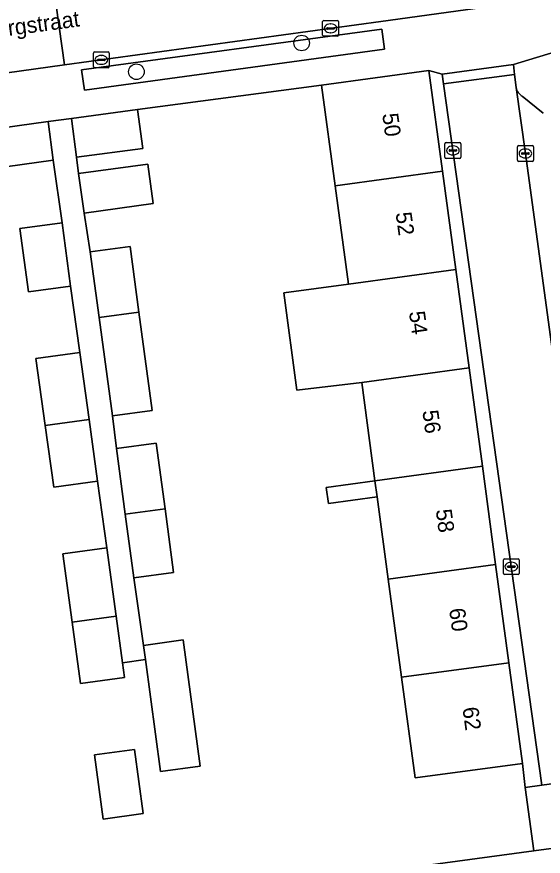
# Model space of a CAD drawing. Extents: x 159053 to 160042, y 380449 to 381423.
# Drawn here: x 159645.7 to 159678.9, y 380933.4 to 380986.2 of the extents above; entities that cross this region are included whole.
import ezdxf

# ---------------------------------------------------------------- set-up
doc = ezdxf.new("R2010")
doc.units = 0
for name, color, linetype in [('IMGEO_Boom', 7, 'Continuous'), ('IMGEO_Erf', 7, 'Continuous'), ('IMGEO_Groenvoorziening', 7, 'Continuous'), ('IMGEO_Kolk', 7, 'Continuous'), ('IMGEO_Muur', 7, 'Continuous'), ('IMGEO_Openbare_ruimte_label', 7, 'Continuous'), ('IMGEO_Pand', 7, 'Continuous'), ('IMGEO_Pand_nummerreeks', 7, 'Continuous'), ('IMGEO_Parkeervlak_open', 7, 'Continuous'), ('IMGEO_Rijbaan_lokaal_open', 7, 'Continuous'), ('IMGEO_Voetpad_op_trap', 7, 'Continuous'), ('IMGEO_Voetpad_open', 7, 'Continuous')]:
    doc.layers.add(name, color=color, linetype=linetype)

msp = doc.modelspace()

# ---------------------------------------------------------------- linework, layer by layer
at = {"layer": 'IMGEO_Boom'}
for centre in [(159663.658, 380984.553), (159653.259, 380982.744)]:
    msp.add_circle(centre, 0.489, dxfattribs=at)
at = {"layer": 'IMGEO_Erf'}
msp.add_lwpolyline([(159632.229, 380927.466), (159678.267, 380933.693), (159677.729, 380937.683), (159677.553, 380939.198), (159670.795, 380938.286), (159669.94, 380944.622), (159669.104, 380950.81), (159668.407, 380955.975), (159665.338, 380955.559), (159665.2, 380956.582), (159668.269, 380956.998), (159667.434, 380963.185), (159663.358, 380962.709), (159662.531, 380968.824), (159666.598, 380969.374), (159665.763, 380975.561), (159664.907, 380981.903), (159653.334, 380980.357), (159653.663, 380977.921), (159649.497, 380977.357), (159649.625, 380976.339), (159653.977, 380976.934), (159654.319, 380974.442), (159649.966, 380973.846), (159650.358, 380971.401), (159652.864, 380971.739), (159653.42, 380967.619), (159654.256, 380961.425), (159651.75, 380961.087), (159652.001, 380959.025), (159654.507, 380959.363), (159655.063, 380955.221), (159655.599, 380951.223), (159653.099, 380950.886), (159653.7, 380946.635), (159656.206, 380946.973), (159657.277, 380939.037), (159654.771, 380938.699), (159653.822, 380945.734), (159652.388, 380945.536), (159652.516, 380944.607), (159649.753, 380944.227), (159649.22, 380948.096), (159648.628, 380952.393), (159651.391, 380952.774), (159650.814, 380956.964), (159648.057, 380956.584), (159647.522, 380960.473), (159646.94, 380964.694), (159649.697, 380965.073), (159649.117, 380969.253), (159646.472, 380968.896), (159645.935, 380972.87), (159648.581, 380973.227), (159648.031, 380977.168), (159644.108, 380976.638)], dxfattribs=at)
msp.add_lwpolyline([(159653.138, 380940.088), (159653.684, 380936.041), (159651.169, 380935.702), (159650.623, 380939.748)], close=True, dxfattribs=at)
at = {"layer": 'IMGEO_Groenvoorziening'}
msp.add_lwpolyline([(159668.878, 380984.155), (159668.704, 380985.431), (159649.812, 380982.854), (159649.986, 380981.578)], close=True, dxfattribs=at)
at = {"layer": 'IMGEO_Kolk'}
for p, q in [((159664.977, 380985.049), (159664.977, 380985.901)), ((159665.052, 380985.975), (159665.904, 380985.975)), ((159665.236, 380985.469), (159665.236, 380985.481)), ((159665.279, 380985.518), (159665.677, 380985.518)), ((159665.465, 380985.755), (159665.49, 380985.755)), ((159665.72, 380985.481), (159665.72, 380985.469)), ((159665.978, 380985.901), (159665.978, 380985.049)), ((159665.904, 380984.975), (159665.052, 380984.975)), ((159665.674, 380985.432), (159665.276, 380985.432)), ((159665.488, 380985.195), (159665.463, 380985.195)), ((159650.551, 380983.064), (159650.551, 380983.916)), ((159650.626, 380983.99), (159651.478, 380983.99)), ((159651.552, 380983.916), (159651.552, 380983.064)), ((159650.81, 380983.484), (159650.81, 380983.496)), ((159651.248, 380983.447), (159650.85, 380983.447)), ((159650.853, 380983.533), (159651.251, 380983.533)), ((159651.039, 380983.77), (159651.064, 380983.77)), ((159651.294, 380983.496), (159651.294, 380983.484)), ((159651.478, 380982.99), (159650.626, 380982.99)), ((159651.062, 380983.21), (159651.037, 380983.21)), ((159672.671, 380977.364), (159672.671, 380978.216)), ((159672.746, 380978.29), (159673.598, 380978.29)), ((159673.159, 380978.07), (159673.184, 380978.07)), ((159673.672, 380978.216), (159673.672, 380977.364)), ((159677.31, 380978.098), (159678.162, 380978.098)), ((159672.93, 380977.784), (159672.93, 380977.796)), ((159673.368, 380977.747), (159672.97, 380977.747)), ((159672.973, 380977.833), (159673.371, 380977.833)), ((159673.414, 380977.796), (159673.414, 380977.784)), ((159677.235, 380977.172), (159677.235, 380978.024)), ((159677.494, 380977.592), (159677.494, 380977.604)), ((159677.932, 380977.555), (159677.534, 380977.555)), ((159677.537, 380977.641), (159677.935, 380977.641)), ((159677.723, 380977.878), (159677.748, 380977.878)), ((159677.978, 380977.604), (159677.978, 380977.592)), ((159678.236, 380978.024), (159678.236, 380977.172)), ((159673.598, 380977.29), (159672.746, 380977.29)), ((159673.182, 380977.51), (159673.157, 380977.51)), ((159678.162, 380977.098), (159677.31, 380977.098)), ((159677.746, 380977.318), (159677.721, 380977.318)), ((159676.35, 380951.162), (159676.35, 380952.014)), ((159676.425, 380952.088), (159677.277, 380952.088)), ((159676.838, 380951.868), (159676.863, 380951.868)), ((159677.351, 380952.014), (159677.351, 380951.162)), ((159676.609, 380951.582), (159676.609, 380951.594)), ((159677.047, 380951.545), (159676.649, 380951.545)), ((159676.652, 380951.631), (159677.05, 380951.631)), ((159676.861, 380951.308), (159676.836, 380951.308)), ((159677.093, 380951.594), (159677.093, 380951.582)), ((159677.277, 380951.088), (159676.425, 380951.088))]:
    msp.add_line(p, q, dxfattribs=at)
for points in [[(159664.977, 380985.049), (159664.977, 380985.901)], [(159665.052, 380985.975), (159665.904, 380985.975)], [(159665.978, 380985.901), (159665.978, 380985.049)], [(159665.904, 380984.975), (159665.052, 380984.975)], [(159650.551, 380983.064), (159650.551, 380983.916)], [(159650.626, 380983.99), (159651.478, 380983.99)], [(159651.552, 380983.916), (159651.552, 380983.064)], [(159651.478, 380982.99), (159650.626, 380982.99)], [(159672.671, 380977.364), (159672.671, 380978.216)], [(159672.746, 380978.29), (159673.598, 380978.29)], [(159673.672, 380978.216), (159673.672, 380977.364)], [(159677.31, 380978.098), (159678.162, 380978.098)], [(159677.235, 380977.172), (159677.235, 380978.024)], [(159678.236, 380978.024), (159678.236, 380977.172)], [(159673.598, 380977.29), (159672.746, 380977.29)], [(159678.162, 380977.098), (159677.31, 380977.098)], [(159676.35, 380951.162), (159676.35, 380952.014)], [(159676.425, 380952.088), (159677.277, 380952.088)], [(159677.351, 380952.014), (159677.351, 380951.162)], [(159677.277, 380951.088), (159676.425, 380951.088)]]:
    msp.add_lwpolyline(points, dxfattribs=at)
for centre, radius, start, end in [((159665.054, 380985.899), 0.0765, 91.552, 178.448), ((159665.054, 380985.899), 0.0765, 91.552, 178.448), ((159665.276, 380985.478), 0.0403, 85.8775, 175.7526), ((159665.273, 380985.468), 0.0366, 178.938, 274.7102), ((159665.677, 380985.475), 0.043, 264.8664, 352.4533), ((159665.681, 380985.48), 0.0386, 1.7309, 96.639), ((159665.902, 380985.899), 0.0765, 1.552, 88.448), ((159665.902, 380985.899), 0.0765, 1.552, 88.448), ((159665.054, 380985.051), 0.0765, 181.552, 268.448), ((159665.054, 380985.051), 0.0765, 181.552, 268.448), ((159665.902, 380985.051), 0.0765, 271.552, 358.448), ((159665.902, 380985.051), 0.0765, 271.552, 358.448), ((159650.628, 380983.914), 0.0765, 91.552, 178.448), ((159650.628, 380983.914), 0.0765, 91.552, 178.448), ((159651.476, 380983.914), 0.0765, 1.552, 88.448), ((159651.476, 380983.914), 0.0765, 1.552, 88.448), ((159650.85, 380983.493), 0.0403, 85.8775, 175.7526), ((159650.847, 380983.483), 0.0366, 178.938, 274.7102), ((159651.251, 380983.49), 0.043, 264.8664, 352.4533), ((159651.255, 380983.495), 0.0386, 1.7309, 96.639), ((159650.628, 380983.066), 0.0765, 181.552, 268.448), ((159650.628, 380983.066), 0.0765, 181.552, 268.448), ((159651.476, 380983.066), 0.0765, 271.552, 358.448), ((159651.476, 380983.066), 0.0765, 271.552, 358.448), ((159672.748, 380978.214), 0.0765, 91.552, 178.448), ((159672.748, 380978.214), 0.0765, 91.552, 178.448), ((159673.596, 380978.214), 0.0765, 1.552, 88.448), ((159673.596, 380978.214), 0.0765, 1.552, 88.448), ((159677.312, 380978.022), 0.0765, 91.552, 178.448), ((159677.312, 380978.022), 0.0765, 91.552, 178.448), ((159678.16, 380978.022), 0.0765, 1.552, 88.448), ((159678.16, 380978.022), 0.0765, 1.552, 88.448), ((159672.97, 380977.793), 0.0403, 85.8775, 175.7526), ((159672.967, 380977.783), 0.0366, 178.938, 274.7102), ((159673.371, 380977.79), 0.043, 264.8664, 352.4533), ((159673.375, 380977.795), 0.0386, 1.7309, 96.639), ((159677.534, 380977.601), 0.0403, 85.8775, 175.7526), ((159677.531, 380977.591), 0.0366, 178.938, 274.7102), ((159677.935, 380977.598), 0.043, 264.8664, 352.4533), ((159677.939, 380977.603), 0.0386, 1.7309, 96.639), ((159672.748, 380977.366), 0.0765, 181.552, 268.448), ((159672.748, 380977.366), 0.0765, 181.552, 268.448), ((159673.596, 380977.366), 0.0765, 271.552, 358.448), ((159673.596, 380977.366), 0.0765, 271.552, 358.448), ((159677.312, 380977.174), 0.0765, 181.552, 268.448), ((159677.312, 380977.174), 0.0765, 181.552, 268.448), ((159678.16, 380977.174), 0.0765, 271.552, 358.448), ((159678.16, 380977.174), 0.0765, 271.552, 358.448), ((159676.427, 380952.012), 0.0765, 91.552, 178.448), ((159676.427, 380952.012), 0.0765, 91.552, 178.448), ((159677.275, 380952.012), 0.0765, 1.552, 88.448), ((159677.275, 380952.012), 0.0765, 1.552, 88.448), ((159676.427, 380951.164), 0.0765, 181.552, 268.448), ((159676.427, 380951.164), 0.0765, 181.552, 268.448), ((159676.649, 380951.591), 0.0403, 85.8775, 175.7526), ((159676.646, 380951.581), 0.0366, 178.938, 274.7102), ((159677.05, 380951.588), 0.043, 264.8664, 352.4533), ((159677.054, 380951.593), 0.0386, 1.7309, 96.639), ((159677.275, 380951.164), 0.0765, 271.552, 358.448), ((159677.275, 380951.164), 0.0765, 271.552, 358.448)]:
    msp.add_arc(centre, radius, start, end, dxfattribs=at)
for centre, major_axis, ratio, start_param, end_param in [((159665.464, 380985.475), (-0.387, 0.002), 0.722429, 4.712389, 7.853982), ((159665.489, 380985.475), (-0.39, 0.002), 0.717154, 1.570796, 4.712389), ((159651.038, 380983.49), (-0.387, 0.002), 0.722429, 4.712389, 7.853982), ((159651.063, 380983.49), (-0.39, 0.002), 0.717154, 1.570796, 4.712389), ((159673.158, 380977.79), (-0.387, 0.002), 0.722429, 4.712389, 7.853982), ((159673.183, 380977.79), (-0.39, 0.002), 0.717154, 1.570796, 4.712389), ((159677.722, 380977.598), (-0.387, 0.002), 0.722429, 4.712389, 7.853982), ((159677.747, 380977.598), (-0.39, 0.002), 0.717154, 1.570796, 4.712389), ((159676.837, 380951.588), (-0.387, 0.002), 0.722429, 4.712389, 7.853982), ((159676.862, 380951.588), (-0.39, 0.002), 0.717154, 1.570796, 4.712389)]:
    msp.add_ellipse(centre, major_axis=major_axis, ratio=ratio, start_param=start_param, end_param=end_param, dxfattribs=at)
at = {"layer": 'IMGEO_Muur'}
msp.add_lwpolyline([(159653.334, 380980.357), (159664.907, 380981.903)], dxfattribs=at)
at = {"layer": 'IMGEO_Pand'}
for points in [[(159665.763, 380975.561), (159672.522, 380976.476), (159671.666, 380982.815), (159664.907, 380981.903)], [(159649.167, 380979.794), (159649.497, 380977.357), (159653.663, 380977.921), (159653.334, 380980.357)], [(159648.031, 380977.168), (159647.702, 380979.605), (159643.779, 380979.075), (159644.108, 380976.638)], [(159649.625, 380976.339), (159649.966, 380973.846), (159654.319, 380974.442), (159653.977, 380976.934)], [(159665.763, 380975.561), (159666.598, 380969.374), (159673.357, 380970.288), (159672.522, 380976.476)], [(159648.581, 380973.227), (159645.935, 380972.87), (159646.472, 380968.896), (159649.117, 380969.253)], [(159650.914, 380967.282), (159653.42, 380967.619), (159652.864, 380971.739), (159650.358, 380971.401)], [(159673.357, 380970.288), (159666.598, 380969.374), (159662.531, 380968.824), (159663.358, 380962.709), (159667.434, 380963.185), (159674.192, 380964.1)], [(159653.42, 380967.619), (159650.914, 380967.282), (159651.75, 380961.087), (159654.256, 380961.425)], [(159650.279, 380960.846), (159649.697, 380965.073), (159646.94, 380964.694), (159647.522, 380960.473)], [(159675.027, 380957.913), (159674.192, 380964.1), (159667.434, 380963.185), (159668.269, 380956.998)], [(159650.279, 380960.846), (159647.522, 380960.473), (159648.057, 380956.584), (159650.814, 380956.964)], [(159652.56, 380954.884), (159655.063, 380955.221), (159654.507, 380959.363), (159652.001, 380959.025)], [(159675.027, 380957.913), (159668.269, 380956.998), (159668.407, 380955.975), (159669.104, 380950.81), (159675.862, 380951.724)], [(159668.269, 380956.998), (159665.2, 380956.582), (159665.338, 380955.559), (159668.407, 380955.975)], [(159655.063, 380955.221), (159652.56, 380954.884), (159653.099, 380950.886), (159655.599, 380951.223)], [(159651.984, 380948.47), (159651.391, 380952.774), (159648.628, 380952.393), (159649.22, 380948.096)], [(159669.104, 380950.81), (159669.94, 380944.622), (159676.697, 380945.537), (159675.862, 380951.724)], [(159651.984, 380948.47), (159649.22, 380948.096), (159649.753, 380944.227), (159652.516, 380944.607), (159652.388, 380945.536)], [(159656.206, 380946.973), (159653.7, 380946.635), (159653.822, 380945.734), (159654.771, 380938.699), (159657.277, 380939.037)], [(159669.94, 380944.622), (159670.795, 380938.286), (159677.553, 380939.198), (159676.697, 380945.537)], [(159651.169, 380935.702), (159653.684, 380936.041), (159653.138, 380940.088), (159650.623, 380939.748)], [(159677.729, 380937.683), (159678.267, 380933.693), (159684.951, 380934.595), (159684.413, 380938.585), (159678.776, 380937.824)]]:
    msp.add_lwpolyline(points, close=True, dxfattribs=at)
at = {"layer": 'IMGEO_Parkeervlak_open'}
for points in [[(159677.151, 380981.754), (159677.735, 380977.597), (159681.107, 380952.812), (159681.69, 380948.346), (159681.843, 380947.503), (159682.08, 380946.704), (159682.184, 380947.238), (159683.118, 380948.814)], [(159678.854, 380980.138), (159677.537, 380981.196)]]:
    msp.add_lwpolyline(points, dxfattribs=at)
msp.add_arc((159677.987, 380981.92), 0.852, 191.2089, 238.1387, dxfattribs=at)
at = {"layer": 'IMGEO_Rijbaan_lokaal_open'}
msp.add_lwpolyline([(159685.022, 380988.188), (159684.422, 380993.158), (159648.044, 380988.138), (159648.745, 380983.173), (159668.641, 380985.91), (159679.29, 380987.399)], close=True, dxfattribs=at)
for points in [[(159632.08, 380985.974), (159631.757, 380985.948), (159630.712, 380985.796), (159631.442, 380980.776), (159648.745, 380983.173), (159648.044, 380988.138), (159647.992, 380988.506)], [(159682.151, 380946.465), (159682.08, 380946.704), (159681.843, 380947.503), (159681.69, 380948.346), (159681.107, 380952.812), (159677.735, 380977.597), (159677.151, 380981.754), (159677.053, 380982.568), (159672.584, 380981.977), (159678.776, 380937.824), (159684.413, 380938.585), (159684.951, 380934.595), (159689.529, 380935.155)]]:
    msp.add_lwpolyline(points, dxfattribs=at)
at = {"layer": 'IMGEO_Voetpad_op_trap'}
for points in [[(159679.29, 380987.399), (159668.641, 380985.91), (159648.745, 380983.173), (159631.442, 380980.776)], [(159632.047, 380977.442), (159643.779, 380979.075), (159647.702, 380979.605), (159649.167, 380979.794), (159653.334, 380980.357), (159664.907, 380981.903), (159671.666, 380982.815), (159672.495, 380982.592), (159676.976, 380983.199), (159680.088, 380984.138), (159688.89, 380985.283), (159691.36, 380985.638)], [(159680.088, 380984.138), (159676.976, 380983.199), (159677.053, 380982.568), (159677.151, 380981.754)], [(159677.537, 380981.196), (159678.854, 380980.138)]]:
    msp.add_lwpolyline(points, dxfattribs=at)
for points in [[(159649.812, 380982.854), (159668.704, 380985.431), (159668.878, 380984.155), (159649.986, 380981.578)], [(159672.584, 380981.977), (159672.495, 380982.592), (159671.666, 380982.815), (159672.522, 380976.476), (159673.357, 380970.288), (159674.192, 380964.1), (159675.027, 380957.913), (159675.862, 380951.724), (159676.697, 380945.537), (159677.553, 380939.198), (159677.729, 380937.683), (159678.776, 380937.824)]]:
    msp.add_lwpolyline(points, close=True, dxfattribs=at)
msp.add_arc((159677.987, 380981.92), 0.852, 191.2089, 238.1387, dxfattribs=at)
at = {"layer": 'IMGEO_Voetpad_open'}
for points in [[(159677.053, 380982.568), (159676.976, 380983.199), (159672.495, 380982.592), (159672.584, 380981.977)], [(159650.914, 380967.282), (159650.358, 380971.401), (159649.966, 380973.846), (159649.625, 380976.339), (159649.497, 380977.357), (159649.167, 380979.794), (159647.702, 380979.605), (159648.031, 380977.168), (159648.581, 380973.227), (159649.117, 380969.253), (159649.697, 380965.073), (159650.279, 380960.846), (159650.814, 380956.964), (159651.391, 380952.774), (159651.984, 380948.47), (159652.388, 380945.536), (159653.822, 380945.734), (159653.7, 380946.635), (159653.099, 380950.886), (159652.56, 380954.884), (159652.001, 380959.025), (159651.75, 380961.087)]]:
    msp.add_lwpolyline(points, close=True, dxfattribs=at)
msp.add_lwpolyline([(159689.529, 380935.155), (159684.951, 380934.595), (159678.267, 380933.693), (159632.229, 380927.466), (159625.388, 380926.542), (159613.067, 380924.84), (159606.154, 380923.905), (159561.167, 380917.833), (159554.315, 380916.905), (159545.92, 380915.197)], dxfattribs=at)

# ---------------------------------------------------------------- texts
at = {"layer": 'IMGEO_Openbare_ruimte_label'}
msp.add_text('van Blankenburgstraat', height=1, rotation=7.6439, dxfattribs=at).set_placement((159636.464, 380983.821))
at = {"layer": 'IMGEO_Pand_nummerreeks'}
for s, rotation, p in [('50', 277.6868, (159668.726, 380980.077)), ('52', 277.6868, (159669.567, 380973.852)), ('54', 277.6889, (159670.408, 380967.618)), ('56', 277.6868, (159671.249, 380961.387)), ('58', 277.6889, (159672.09, 380955.153)), ('60', 277.6868, (159672.931, 380948.922)), ('62', 277.6868, (159673.772, 380942.697))]:
    msp.add_text(s, height=1, rotation=rotation, dxfattribs=at).set_placement(p)

doc.saveas('drawing.dxf')
